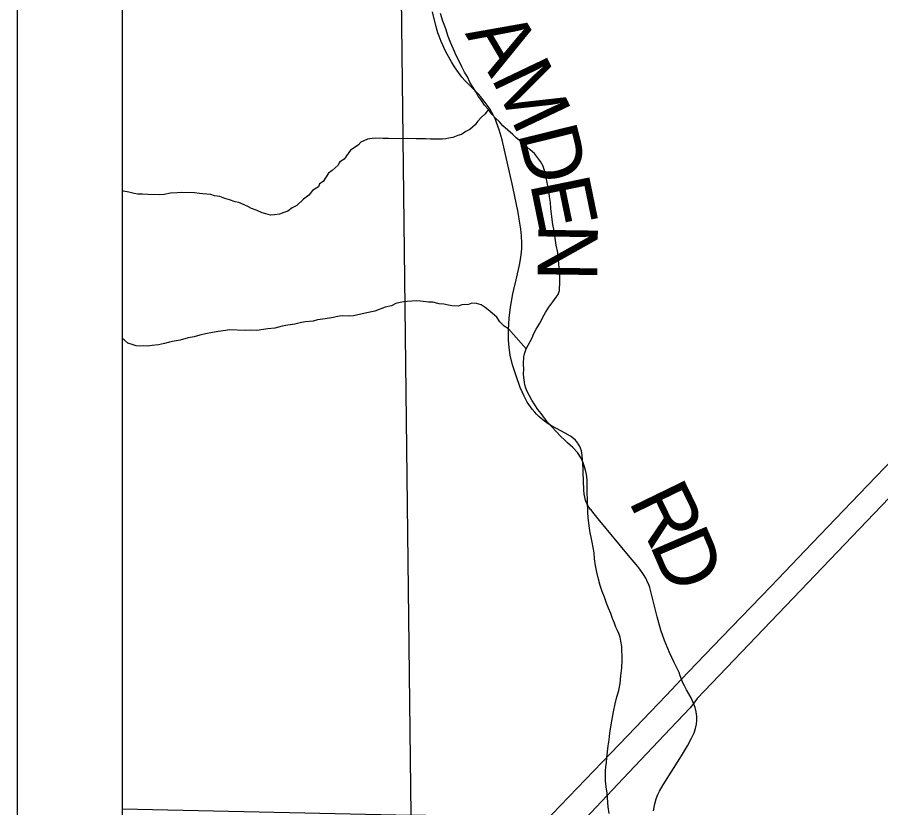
# Model space of a CAD drawing. Extents: x -8.8 to 41.4, y 0 to 34.6.
# Drawn here: x -8.774 to -7.95, y 17.616 to 18.37 of the extents above; entities that cross this region are included whole.
import ezdxf

# ---------------------------------------------------------------- set-up
doc = ezdxf.new("R2010")
doc.units = 0
for name, color, linetype in [('GM_X_City_Street', 7, 'Continuous'), ('GM_X_Corporation', 7, 'Continuous'), ('GM_X_Minor_River', 7, 'Continuous'), ('GM_X_Section_Text', 7, 'Continuous'), ('GM_X_Township_Road', 7, 'Continuous'), ('GM_X_US_Route', 7, 'Continuous'), ('SH_Border', 7, 'Continuous')]:
    doc.layers.add(name, color=color, linetype=linetype)

msp = doc.modelspace()

# ---------------------------------------------------------------- linework, layer by layer
at = {"layer": 'GM_X_City_Street'}
msp.add_lwpolyline([(-8.16705, 17.61278), (-8.16576, 17.6195), (-8.16449, 17.62431), (-8.163, 17.62838), (-8.16138, 17.63174), (-8.15785, 17.63759), (-8.14013, 17.66535), (-8.1344, 17.67496), (-8.13059, 17.68208), (-8.12832, 17.68719), (-8.12695, 17.69132), (-8.12603, 17.69557), (-8.12563, 17.69927), (-8.12566, 17.70299), (-8.12622, 17.7073), (-8.1273, 17.71152), (-8.12901, 17.71618), (-8.13114, 17.72068), (-8.13334, 17.72454), (-8.13545, 17.72823), (-8.13757, 17.73204), (-8.13897, 17.73503), (-8.14029, 17.73844)], dxfattribs=at)
at = {"layer": 'GM_X_Corporation'}
for points in [[(-8.6743, 18.69247), (-8.6743, 14.09996), (-5.44416, 14.09996), (-5.44317, 14.22654), (-5.4429, 14.26177), (-5.44035, 14.58818), (-5.43679, 15.04456), (-5.435, 15.31635), (-5.42821, 16.35067), (-5.4212, 16.54833), (-5.41292, 17.38361), (-5.40083, 18.63689)], [(-7.92121, 17.93353), (-8.12519, 17.71993), (-8.12862, 17.71552), (-8.13206, 17.71111), (-8.15674, 17.6851), (-8.17918, 17.66147), (-8.19067, 17.64937), (-8.23229, 17.60513)]]:
    msp.add_lwpolyline(points, dxfattribs=at)
for points in [[(-8.6743, 18.68995), (-8.6743, 17.6149), (-8.39835, 17.60863), (-8.41089, 18.68599), (-8.44574, 18.68607)], [(-8.41089, 18.68599), (-7.4338, 18.67291), (-7.42093, 18.6726), (-7.43777, 17.58688), (-8.39835, 17.60863)]]:
    msp.add_lwpolyline(points, close=True, dxfattribs=at)
at = {"layer": 'GM_X_Minor_River'}
for points in [[(-8.25823, 18.14573), (-8.25985, 18.15263), (-8.26072, 18.15951), (-8.26196, 18.1664), (-8.26324, 18.17253), (-8.26436, 18.18246), (-8.26491, 18.1878), (-8.26544, 18.19352), (-8.26635, 18.19926), (-8.26724, 18.20537), (-8.26816, 18.21111), (-8.26943, 18.21724), (-8.27074, 18.22261), (-8.27242, 18.228), (-8.27489, 18.23266), (-8.27778, 18.23657), (-8.28068, 18.24011), (-8.28472, 18.24369), (-8.29352, 18.25163), (-8.29794, 18.25523), (-8.30124, 18.2584), (-8.31079, 18.26676), (-8.31406, 18.27031), (-8.31772, 18.27387), (-8.32137, 18.27782), (-8.32462, 18.28213), (-8.32825, 18.28645), (-8.33112, 18.29075), (-8.334, 18.29466), (-8.33649, 18.29894), (-8.3422, 18.30828), (-8.34466, 18.31332), (-8.34751, 18.318), (-8.34997, 18.32303), (-8.35241, 18.32845), (-8.35524, 18.33388), (-8.35805, 18.3397), (-8.36048, 18.34549), (-8.36288, 18.35205), (-8.36524, 18.35936), (-8.36799, 18.36669), (-8.37036, 18.37401)], [(-8.32462, 18.28213), (-8.328, 18.27769), (-8.33114, 18.27476), (-8.33509, 18.27072), (-8.3371, 18.26775), (-8.34221, 18.26299), (-8.34607, 18.26123), (-8.35036, 18.25834), (-8.35381, 18.25732), (-8.35844, 18.25558), (-8.36226, 18.25495), (-8.36533, 18.2543), (-8.36876, 18.25404), (-8.37371, 18.25383), (-8.37979, 18.25404), (-8.38396, 18.25419), (-8.3889, 18.25436), (-8.39347, 18.25414), (-8.40145, 18.25442), (-8.4064, 18.25421), (-8.42007, 18.25469), (-8.42502, 18.25448), (-8.43224, 18.25473), (-8.43567, 18.25447), (-8.43987, 18.25386), (-8.44644, 18.25105), (-8.44882, 18.24809), (-8.45621, 18.24341), (-8.46222, 18.23488), (-8.46688, 18.23201), (-8.46813, 18.22901), (-8.47363, 18.22388), (-8.47714, 18.22135), (-8.48236, 18.21355), (-8.48586, 18.21139), (-8.48673, 18.20838), (-8.49256, 18.20479), (-8.49613, 18.20035), (-8.50121, 18.19673), (-8.50751, 18.19049), (-8.51177, 18.18836), (-8.51607, 18.18509), (-8.51991, 18.18408), (-8.52415, 18.18233), (-8.52873, 18.18173), (-8.53254, 18.18148), (-8.53706, 18.18278), (-8.54045, 18.18366), (-8.54532, 18.18573), (-8.55057, 18.18781), (-8.55356, 18.18944), (-8.55768, 18.1911), (-8.56292, 18.19356), (-8.56632, 18.19406), (-8.57157, 18.19614), (-8.57609, 18.19744), (-8.58097, 18.19913), (-8.5859, 18.19968), (-8.58966, 18.20096), (-8.59724, 18.2016), (-8.60026, 18.20209), (-8.60519, 18.20264), (-8.61772, 18.20307), (-8.62153, 18.20283), (-8.62801, 18.20229), (-8.63414, 18.20099), (-8.63871, 18.20077), (-8.64973, 18.20115), (-8.65466, 18.20132), (-8.65922, 18.20148), (-8.66263, 18.20198), (-8.6679, 18.20331), (-8.67281, 18.20424), (-8.6743, 18.20489)], [(-8.21027, 17.61671), (-8.21127, 17.62968), (-8.21216, 17.63579), (-8.21269, 17.64151), (-8.21287, 17.64646), (-8.21269, 17.65101), (-8.21254, 17.65481), (-8.21199, 17.65897), (-8.21141, 17.66388), (-8.21082, 17.66918), (-8.21021, 17.67486), (-8.20923, 17.68052), (-8.20859, 17.68696), (-8.20758, 17.693), (-8.20654, 17.70018), (-8.20511, 17.70734), (-8.20366, 17.71488), (-8.20187, 17.72166), (-8.20011, 17.72767), (-8.1987, 17.73445), (-8.19803, 17.74165), (-8.19734, 17.74922), (-8.19704, 17.75681), (-8.19728, 17.76974), (-8.19822, 17.77472), (-8.19883, 17.77854), (-8.20021, 17.78202), (-8.20123, 17.7851), (-8.203, 17.78821), (-8.20437, 17.79206), (-8.2061, 17.79631), (-8.2078, 17.80132), (-8.20988, 17.80634), (-8.21197, 17.81099), (-8.21364, 17.81675), (-8.21609, 17.82217), (-8.21776, 17.82793), (-8.21941, 17.83408), (-8.22105, 17.84061), (-8.22231, 17.84712), (-8.2232, 17.85323), (-8.22374, 17.85896), (-8.22466, 17.86431), (-8.2256, 17.86929), (-8.22656, 17.87389), (-8.22753, 17.8781), (-8.22811, 17.88269), (-8.22923, 17.89261), (-8.22977, 17.89796), (-8.23012, 17.90823), (-8.23, 17.91127), (-8.23023, 17.91508), (-8.23044, 17.91927), (-8.23024, 17.9242), (-8.23042, 17.92915), (-8.231, 17.93373), (-8.23197, 17.93795), (-8.23332, 17.94218), (-8.23431, 17.94602), (-8.23607, 17.94951), (-8.23965, 17.95497), (-8.24402, 17.95971), (-8.24661, 17.96171), (-8.24917, 17.96409), (-8.2521, 17.96687), (-8.2554, 17.97004), (-8.26852, 17.98424), (-8.27428, 17.99206), (-8.27755, 17.99599), (-8.28042, 18.00029), (-8.28327, 18.00496), (-8.2854, 18.00885), (-8.28751, 18.01311), (-8.28891, 18.0162), (-8.28992, 18.01929), (-8.2902, 18.02196), (-8.29077, 18.02654), (-8.29101, 18.02997), (-8.29083, 18.03452), (-8.29103, 18.03909), (-8.29074, 18.0463), (-8.29025, 18.04894), (-8.28854, 18.05381), (-8.2828, 18.06423), (-8.28111, 18.06834), (-8.27904, 18.07244), (-8.27742, 18.07504), (-8.27538, 18.07838), (-8.27415, 18.08061), (-8.2725, 18.08397), (-8.27004, 18.08843), (-8.26679, 18.09362), (-8.26316, 18.0988), (-8.25994, 18.10323), (-8.25793, 18.10581), (-8.25664, 18.10956), (-8.25631, 18.11791), (-8.25643, 18.12438), (-8.25691, 18.13124), (-8.25775, 18.13887), (-8.25823, 18.14573)], [(-8.28854, 18.05381), (-8.30556, 18.07288), (-8.30966, 18.0753), (-8.31369, 18.07962), (-8.31658, 18.0839), (-8.3247, 18.09102), (-8.32765, 18.0934), (-8.33137, 18.09581), (-8.33589, 18.09711), (-8.34044, 18.09727), (-8.34352, 18.09624), (-8.35001, 18.0957), (-8.35346, 18.09468), (-8.35954, 18.09489), (-8.36257, 18.09538), (-8.3671, 18.0963), (-8.37164, 18.09684), (-8.37768, 18.09819), (-8.38185, 18.09833), (-8.38942, 18.09936), (-8.39322, 18.09949), (-8.39779, 18.09927), (-8.40198, 18.09904), (-8.40541, 18.09878), (-8.40886, 18.09814), (-8.41308, 18.09714), (-8.41695, 18.095), (-8.42309, 18.09369), (-8.43311, 18.08986), (-8.44077, 18.08823), (-8.45342, 18.08525), (-8.45724, 18.08501), (-8.46369, 18.08523), (-8.46674, 18.08496), (-8.4744, 18.08333), (-8.48052, 18.0824), (-8.48778, 18.08151), (-8.49201, 18.08014), (-8.49925, 18.07963), (-8.50307, 18.07901), (-8.50922, 18.07732), (-8.51609, 18.07642), (-8.52145, 18.07547), (-8.52837, 18.07343), (-8.53523, 18.07291), (-8.54555, 18.07137), (-8.55163, 18.07158), (-8.55658, 18.07138), (-8.57215, 18.07192), (-8.57522, 18.07127), (-8.58247, 18.07038), (-8.58783, 18.06943), (-8.59472, 18.06815), (-8.60009, 18.06681), (-8.60547, 18.0651), (-8.61121, 18.06416), (-8.61889, 18.06215), (-8.62462, 18.06121), (-8.62884, 18.06022), (-8.63383, 18.05887), (-8.63958, 18.05755), (-8.64568, 18.05701), (-8.64989, 18.05639), (-8.65369, 18.05653), (-8.65674, 18.05625), (-8.6609, 18.05678), (-8.66466, 18.05805), (-8.6688, 18.05933), (-8.67211, 18.06249), (-8.6743, 18.06368)], [(-8.20938, 17.61022), (-8.21027, 17.61671)]]:
    msp.add_lwpolyline(points, dxfattribs=at)
at = {"layer": 'GM_X_Township_Road'}
msp.add_lwpolyline([(-8.14029, 17.73844), (-8.1414, 17.74177), (-8.14265, 17.74497), (-8.14742, 17.75445), (-8.15178, 17.7641), (-8.15653, 17.77545), (-8.16004, 17.7854), (-8.16364, 17.79789), (-8.16805, 17.81598), (-8.16892, 17.81967), (-8.16985, 17.82336), (-8.17057, 17.82593), (-8.17125, 17.82784), (-8.17189, 17.82946), (-8.17299, 17.83188), (-8.17375, 17.83349), (-8.17443, 17.83484), (-8.17599, 17.83755), (-8.17713, 17.83935), (-8.18005, 17.84349), (-8.18203, 17.84609), (-8.19094, 17.85669), (-8.21974, 17.8917), (-8.22483, 17.89782), (-8.22662, 17.90001), (-8.22732, 17.9009), (-8.22832, 17.90223), (-8.22867, 17.90273), (-8.22951, 17.90401), (-8.22984, 17.90459), (-8.2307, 17.90633), (-8.23158, 17.90845), (-8.23217, 17.91032), (-8.23269, 17.91249), (-8.2331, 17.91474), (-8.23352, 17.91944), (-8.23415, 17.93562), (-8.23429, 17.93944), (-8.23471, 17.94804), (-8.23503, 17.95215), (-8.23529, 17.95414), (-8.23581, 17.95642), (-8.23671, 17.95905), (-8.23769, 17.9611), (-8.23886, 17.9631), (-8.23927, 17.96376), (-8.24053, 17.96548), (-8.24155, 17.96663), (-8.24336, 17.96822), (-8.24634, 17.97032), (-8.25119, 17.97321), (-8.25974, 17.97764), (-8.26446, 17.98032), (-8.2675, 17.9823), (-8.27107, 17.98484), (-8.27422, 17.98744), (-8.27631, 17.98928), (-8.27856, 17.99148), (-8.28028, 17.99334), (-8.28277, 17.99634), (-8.28448, 17.9986), (-8.28749, 18.00296), (-8.29059, 18.00848), (-8.29435, 18.01684), (-8.29822, 18.02794), (-8.30157, 18.03862), (-8.30372, 18.04768), (-8.30488, 18.05504), (-8.30549, 18.06247), (-8.30556, 18.07179), (-8.30487, 18.08295), (-8.30364, 18.09344), (-8.30133, 18.10627), (-8.30037, 18.11051), (-8.29819, 18.11956), (-8.29459, 18.13524), (-8.29362, 18.14114), (-8.29302, 18.14621), (-8.29277, 18.14996), (-8.29272, 18.15466), (-8.29309, 18.16178), (-8.29377, 18.16799), (-8.29455, 18.17365), (-8.29633, 18.18401), (-8.30125, 18.20842), (-8.3116, 18.2532), (-8.31428, 18.26267), (-8.31547, 18.26634), (-8.31674, 18.26987), (-8.31796, 18.27274), (-8.31975, 18.27651), (-8.32116, 18.27934), (-8.32302, 18.28252), (-8.32477, 18.28521), (-8.32753, 18.28903), (-8.32979, 18.29191), (-8.33189, 18.29435), (-8.33433, 18.29705), (-8.34301, 18.30593), (-8.3467, 18.30974), (-8.34983, 18.3132), (-8.35323, 18.3177), (-8.35683, 18.32305), (-8.35969, 18.32762), (-8.36393, 18.33506), (-8.36615, 18.33931), (-8.36817, 18.34348), (-8.36974, 18.3472), (-8.37163, 18.3521), (-8.37276, 18.35549), (-8.37405, 18.35986), (-8.37809, 18.37559)], dxfattribs=at)
at = {"layer": 'GM_X_US_Route'}
msp.add_lwpolyline([(-8.47325, 17.35359), (-8.46661, 17.36469), (-8.45319, 17.38637), (-8.44392, 17.40038), (-8.42645, 17.42533), (-8.41369, 17.44296), (-8.40275, 17.4573), (-8.38989, 17.4733), (-8.37486, 17.49106), (-8.36022, 17.50764), (-8.34927, 17.51954), (-8.34163, 17.52769), (-8.33061, 17.53951), (-8.2637, 17.60961), (-8.21597, 17.65938), (-8.1918, 17.68439), (-8.15503, 17.72293), (-8.14029, 17.73844), (-8.12583, 17.75348), (-8.10168, 17.77872), (-8.05516, 17.82707), (-8.01553, 17.86826), (-7.97034, 17.91528), (-7.93857, 17.94853)], dxfattribs=at)
at = {"layer": 'SH_Border'}
for p, q in [((-8.7743, 20.99996), (-8.7743, 13.99996)), ((-8.6743, 20.89996), (-8.6743, 14.09996))]:
    msp.add_line(p, q, dxfattribs=at)

# ---------------------------------------------------------------- texts
at = {"layer": 'GM_X_Section_Text'}
for s, rotation, p in [('A', 300.58995, (-8.34732, 18.35467)), ('M', 295.52281, (-8.3225, 18.3128)), ('D', 283.90196, (-8.29696, 18.26002)), ('E', 281.6392, (-8.28508, 18.21206)), ('N', 269.15302, (-8.27681, 18.17368)), ('R', 295.91399, (-8.19127, 17.90874)), ('D', 293.27166, (-8.17117, 17.86739))]:
    msp.add_text(s, height=0.05682, rotation=rotation, dxfattribs=at).set_placement(p)

doc.saveas('drawing.dxf')
